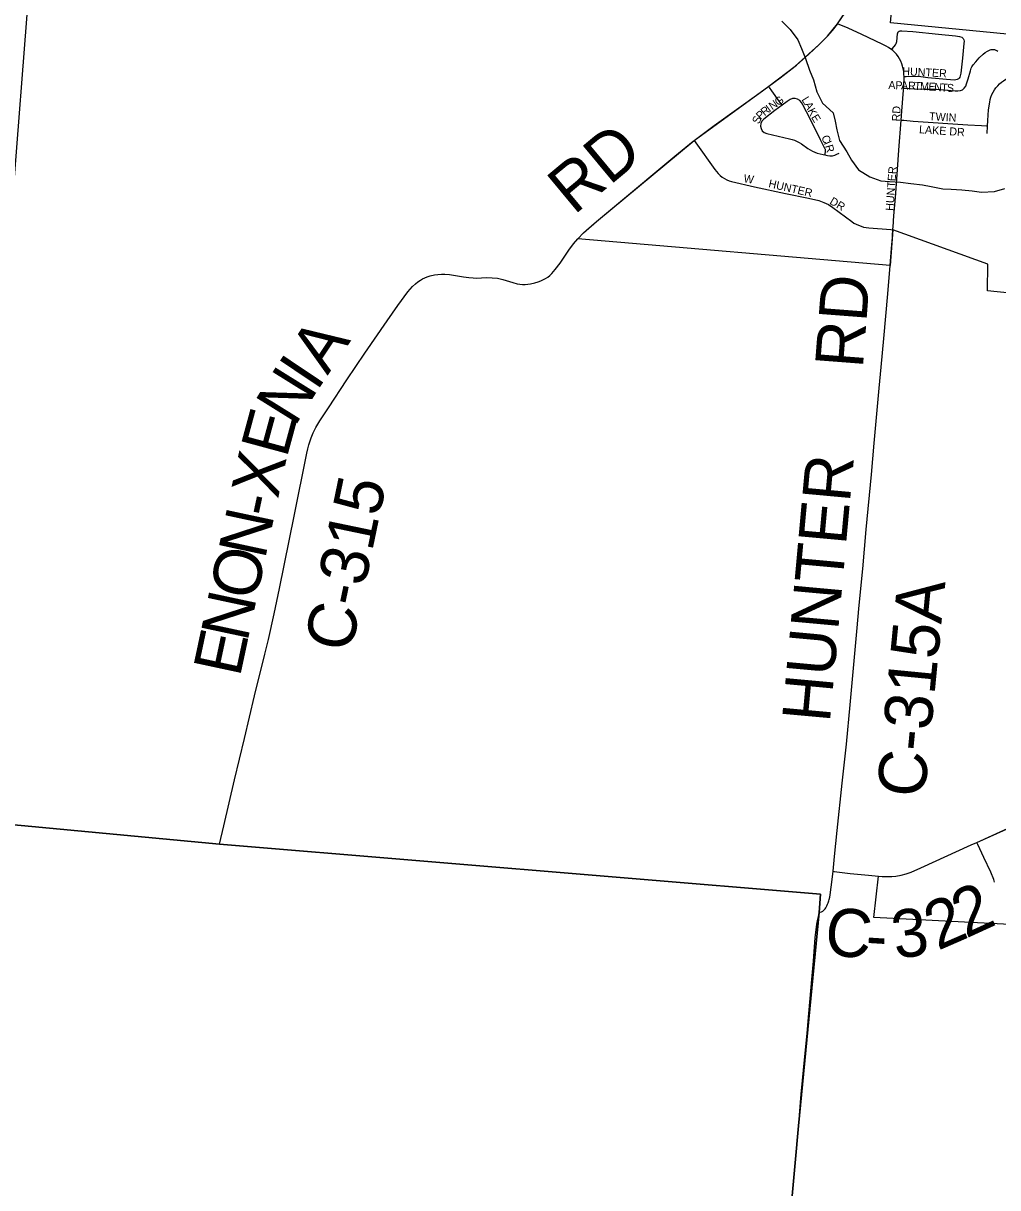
# Model space of a CAD drawing. Extents: x 0 to 680, y 0 to 440.
# Drawn here: x 218.93 to 236.99, y 224.84 to 246.42 of the extents above; entities that cross this region are included whole.
import ezdxf

# ---------------------------------------------------------------- set-up
doc = ezdxf.new("R2010")
doc.units = 0
for name, color, linetype in [('GM_X_Adjacent_County', 7, 'Continuous'), ('GM_X_City_Street', 7, 'Continuous'), ('GM_X_City_Street_Text', 7, 'Continuous'), ('GM_X_Corporation', 7, 'Continuous'), ('GM_X_County', 7, 'Continuous'), ('GM_X_County_Road', 7, 'Continuous'), ('GM_X_County_Road_Text', 7, 'Continuous'), ('GM_X_Minor_River', 7, 'Continuous'), ('GM_X_Section', 7, 'Continuous'), ('GM_X_Township', 7, 'Continuous'), ('GM_X_Township_Road', 7, 'Continuous')]:
    doc.layers.add(name, color=color, linetype=linetype)

msp = doc.modelspace()

# ---------------------------------------------------------------- linework, layer by layer
at = {"layer": 'GM_X_Adjacent_County'}
for points in [[(194.54, 233.845), (222.573, 231.206), (233.711, 230.283), (233.684, 229.943), (233.303, 225.988), (233.238, 225.303), (233.073, 223.478)], [(233.073, 223.478), (233.238, 225.303), (233.303, 225.988), (233.684, 229.943), (233.711, 230.283), (222.573, 231.206), (194.54, 233.845)], [(233.073, 223.478), (233.238, 225.303), (233.303, 225.988), (233.684, 229.943), (233.711, 230.283), (222.573, 231.206), (194.54, 233.845)]]:
    msp.add_lwpolyline(points, dxfattribs=at)
at = {"layer": 'GM_X_City_Street'}
for points in [[(235.025, 245.931), (234.998, 245.952), (234.969, 245.97), (234.926, 245.994), (234.853, 246.032), (234.475, 246.207), (234.221, 246.323), (234.055, 246.396), (234.028, 246.409)], [(235.025, 245.931), (235.036, 245.944), (235.076, 245.986), (235.1, 246.017), (235.113, 246.04), (235.12, 246.06), (235.124, 246.078), (235.138, 246.218), (235.141, 246.239), (235.151, 246.256), (235.166, 246.269), (235.187, 246.277), (235.217, 246.279), (235.419, 246.263), (235.898, 246.215), (236.214, 246.181), (236.286, 246.172), (236.33, 246.157), (236.354, 246.136), (236.369, 246.112), (236.372, 246.084), (236.369, 246.039), (236.342, 245.77), (236.309, 245.493), (236.3, 245.445), (236.293, 245.421), (236.281, 245.401), (236.265, 245.384), (236.244, 245.372), (236.221, 245.367), (236.187, 245.365), (235.701, 245.406), (235.656, 245.414), (235.615, 245.421), (235.568, 245.426), (235.512, 245.429), (235.296, 245.426), (235.258, 245.426)], [(235.258, 245.426), (235.257, 245.473), (235.253, 245.523), (235.245, 245.572), (235.233, 245.62), (235.217, 245.667), (235.198, 245.713), (235.176, 245.758), (235.15, 245.8), (235.12, 245.841), (235.087, 245.878), (235.05, 245.912), (235.025, 245.931)], [(235.248, 245.214), (235.284, 245.212), (235.459, 245.2), (235.623, 245.198), (235.859, 245.193), (235.987, 245.185), (236.063, 245.179), (236.209, 245.165), (236.256, 245.164), (236.302, 245.17), (236.342, 245.186), (236.375, 245.215), (236.401, 245.254), (236.418, 245.296), (236.447, 245.389), (236.489, 245.538), (236.503, 245.582), (236.514, 245.607), (236.541, 245.649), (236.587, 245.705), (236.651, 245.774), (236.724, 245.841), (236.764, 245.872), (236.806, 245.9), (236.83, 245.912), (236.854, 245.922), (236.875, 245.928), (236.895, 245.93), (236.915, 245.93), (236.936, 245.928), (236.959, 245.921), (236.98, 245.912), (237, 245.898)], [(235.248, 245.214), (235.258, 245.374), (235.258, 245.426)], [(236.806, 244.513), (236.813, 244.617), (236.827, 244.811), (236.846, 244.956), (236.855, 245.003), (236.869, 245.05), (236.887, 245.095), (236.908, 245.139), (236.934, 245.181), (236.962, 245.22), (236.994, 245.257), (237.028, 245.292), (237.065, 245.324), (237.105, 245.353), (237.147, 245.378), (237.192, 245.4), (237.238, 245.418), (237.249, 245.421)], [(232.998, 244.9), (232.946, 244.974), (232.811, 245.165), (232.767, 245.229), (232.752, 245.25)], [(235.206, 244.622), (235.219, 244.791), (235.246, 245.18), (235.248, 245.214)], [(232.998, 244.9), (232.864, 244.798), (232.658, 244.639), (232.625, 244.604), (232.603, 244.562), (232.599, 244.513), (232.609, 244.466), (232.632, 244.424), (232.669, 244.393), (232.713, 244.375), (233.138, 244.277), (233.185, 244.264), (233.231, 244.248), (233.275, 244.229), (233.317, 244.206), (233.359, 244.181), (233.476, 244.095), (233.517, 244.07), (233.56, 244.048), (233.651, 244.013), (233.762, 243.984), (233.793, 243.977)], [(233.793, 243.977), (233.796, 243.997), (233.802, 244.039), (233.802, 244.058), (233.8, 244.075), (233.797, 244.086), (233.712, 244.26), (233.516, 244.649), (233.383, 244.907), (233.359, 244.95), (233.327, 244.986), (233.286, 245.011), (233.239, 245.024), (233.192, 245.021), (233.147, 245.002), (233.092, 244.965), (232.998, 244.9)], [(235.053, 242.59), (235.061, 242.723), (235.064, 242.754), (235.072, 242.85), (235.099, 243.19), (235.125, 243.529), (235.163, 244.064), (235.206, 244.622)], [(235.206, 244.622), (235.252, 244.619), (235.427, 244.605), (236.442, 244.537), (236.692, 244.52), (236.787, 244.514), (236.806, 244.513)], [(236.797, 244.374), (236.806, 244.513)], [(231.367, 244.243), (231.397, 244.201), (231.753, 243.705), (231.815, 243.631), (231.85, 243.597), (231.888, 243.567), (231.929, 243.54), (231.972, 243.518), (232.017, 243.499), (232.063, 243.485), (232.49, 243.389), (233.06, 243.265), (233.488, 243.174), (233.678, 243.131), (233.769, 243.098), (233.857, 243.056), (233.939, 243.005), (234.174, 242.832), (234.29, 242.743), (234.33, 242.716), (234.373, 242.692), (234.417, 242.673), (234.463, 242.656), (234.51, 242.642), (234.557, 242.632), (234.605, 242.625), (235.016, 242.593), (235.053, 242.59)], [(233.793, 243.977), (233.839, 243.966), (233.886, 243.96), (233.935, 243.961), (233.973, 243.971), (234.015, 243.992), (234.054, 244.013)], [(235.043, 242.45), (235.046, 242.485), (235.053, 242.59)], [(236.936, 230.505), (236.92, 230.552), (236.865, 230.69), (236.737, 230.958), (236.625, 231.201), (236.607, 231.241)]]:
    msp.add_lwpolyline(points, dxfattribs=at)
at = {"layer": 'GM_X_Corporation'}
for points in [[(237.823, 241.352), (236.803, 241.46), (236.812, 241.954), (235.053, 242.59), (235.003, 241.93), (229.214, 242.423), (229.319, 242.532), (229.556, 242.741), (231.367, 244.243), (232.752, 245.25), (233.24, 245.622), (233.682, 246.02), (233.837, 246.175), (234.028, 246.409), (234.552, 247.205)], [(242.991, 229.424), (234.696, 229.848), (234.787, 230.613), (234.856, 230.609), (234.933, 230.606), (235.035, 230.608), (235.107, 230.615), (235.204, 230.632), (235.299, 230.659), (235.391, 230.691), (235.572, 230.767), (236.501, 231.193), (236.607, 231.241), (237.721, 231.741)]]:
    msp.add_lwpolyline(points, dxfattribs=at)
at = {"layer": 'GM_X_County'}
msp.add_lwpolyline([(194.54, 233.845), (222.573, 231.206), (233.711, 230.283), (233.684, 229.943), (233.303, 225.988), (233.238, 225.303), (233.073, 223.478)], dxfattribs=at)
at = {"layer": 'GM_X_County_Road'}
for points in [[(234.028, 246.409), (234.161, 246.602), (234.402, 246.967), (234.552, 247.205)], [(232.752, 245.25), (232.96, 245.405), (233.24, 245.622), (233.267, 245.643), (233.493, 245.841), (233.682, 246.02), (233.837, 246.175), (233.934, 246.285), (234.023, 246.402), (234.028, 246.409)], [(231.367, 244.243), (231.74, 244.52), (232.57, 245.114), (232.752, 245.25)], [(222.573, 231.206), (222.651, 231.546), (222.852, 232.398), (223.036, 233.165), (223.223, 233.957), (223.411, 234.726), (223.479, 235), (223.587, 235.474), (223.684, 235.945), (223.956, 237.284), (224.191, 238.451), (224.21, 238.531), (224.228, 238.608), (224.268, 238.733), (224.308, 238.826), (224.36, 238.926), (224.432, 239.05), (224.591, 239.293), (224.934, 239.812), (225.268, 240.307), (225.676, 240.906), (225.875, 241.185), (226.062, 241.44), (226.15, 241.539), (226.204, 241.591), (226.25, 241.627), (226.296, 241.656), (226.332, 241.679), (226.38, 241.702), (226.422, 241.719), (226.478, 241.738), (226.556, 241.757), (226.621, 241.765), (226.684, 241.767), (226.747, 241.767), (226.835, 241.759), (227.092, 241.719), (227.191, 241.704), (227.27, 241.698), (227.329, 241.697), (227.528, 241.704), (227.624, 241.702), (227.721, 241.694), (227.821, 241.671), (228.008, 241.612), (228.09, 241.588), (228.139, 241.581), (228.189, 241.578), (228.238, 241.578), (228.287, 241.581), (228.336, 241.588), (228.414, 241.606), (228.479, 241.625), (228.529, 241.643), (228.614, 241.686), (228.657, 241.713), (228.695, 241.746), (228.73, 241.781), (228.795, 241.854), (228.883, 241.972), (229.049, 242.212), (229.134, 242.329), (229.214, 242.423), (229.319, 242.532), (229.373, 242.582), (229.556, 242.741), (229.929, 243.053), (231.011, 243.956), (231.35, 244.231), (231.367, 244.243)], [(233.943, 230.705), (233.971, 230.979), (234.02, 231.464), (234.114, 232.335), (234.19, 233.062), (234.263, 233.789), (234.384, 235.148), (234.429, 235.633), (234.492, 236.312), (234.557, 237.039), (234.654, 238.057), (234.705, 238.64), (234.798, 239.658), (234.835, 240.046), (234.887, 240.579), (234.961, 241.403), (235.003, 241.93), (235.029, 242.245), (235.043, 242.45)], [(236.607, 231.241), (237.255, 231.533), (237.566, 231.671), (237.721, 231.741)], [(233.943, 230.705), (233.963, 230.703), (234.26, 230.667), (234.598, 230.631), (234.787, 230.613), (234.856, 230.609), (234.933, 230.606), (235.035, 230.608), (235.107, 230.615), (235.204, 230.632), (235.299, 230.659), (235.391, 230.691), (235.572, 230.767), (236.501, 231.193), (236.607, 231.241)], [(233.684, 229.943), (233.727, 229.955), (233.751, 229.967), (233.778, 229.99), (233.794, 230.008), (233.811, 230.031), (233.829, 230.063), (233.843, 230.094), (233.854, 230.123), (233.864, 230.156), (233.872, 230.184), (233.881, 230.226), (233.888, 230.269), (233.928, 230.555), (233.943, 230.705)]]:
    msp.add_lwpolyline(points, dxfattribs=at)
at = {"layer": 'GM_X_Minor_River'}
for points in [[(232.996, 246.455), (233.148, 246.299), (233.288, 246.108), (233.357, 245.947), (233.432, 245.762), (233.506, 245.547), (233.581, 245.368), (233.643, 245.148), (233.747, 244.939), (233.946, 244.759), (233.985, 244.604)], [(233.985, 244.604), (234.013, 244.443), (234.064, 244.247), (234.197, 244.032), (234.284, 243.882), (234.412, 243.703), (234.623, 243.57), (234.83, 243.496), (234.989, 243.488), (235.19, 243.473), (235.385, 243.447), (235.598, 243.421), (235.763, 243.395), (235.976, 243.351), (236.129, 243.343), (236.33, 243.328), (236.52, 243.314), (236.697, 243.288), (236.934, 243.297), (237.124, 243.354)]]:
    msp.add_lwpolyline(points, dxfattribs=at)
at = {"layer": 'GM_X_Section'}
for points in [[(251.886, 260.08), (252.099, 260.059), (250.721, 244.9), (235.007, 246.424), (236.416, 261.612)], [(219.088, 247.695), (217.84, 231.719), (202.126, 233.205), (203.666, 249.238)]]:
    msp.add_lwpolyline(points, close=True, dxfattribs=at)
at = {"layer": 'GM_X_Township'}
msp.add_lwpolyline([(194.54, 233.845), (222.573, 231.206), (233.711, 230.283), (233.684, 229.943), (233.303, 225.988), (233.238, 225.303), (233.073, 223.478)], dxfattribs=at)
at = {"layer": 'GM_X_Township_Road'}
for points in [[(233.303, 225.988), (233.307, 226.031), (233.355, 226.575), (233.417, 227.272), (233.461, 227.706), (233.494, 228.073), (233.551, 228.702), (233.58, 229.041), (233.614, 229.478), (233.635, 229.672), (233.643, 229.727), (233.656, 229.79), (233.671, 229.867), (233.684, 229.943)], [(233.02, 222.915), (233.073, 223.478), (233.238, 225.303), (233.303, 225.988)]]:
    msp.add_lwpolyline(points, dxfattribs=at)

# ---------------------------------------------------------------- texts
at = {"layer": 'GM_X_City_Street_Text'}
for s, height, rotation, p in [('HUNTER', 0.1482, 357.0389, (235.223, 245.456)), ('A', 0.148, 357.9562, (234.966, 245.201)), ('P', 0.148, 357.9507, (235.096, 245.196)), ('A', 0.148, 357.9605, (235.201, 245.193)), ('R', 0.148, 357.9477, (235.331, 245.188)), ('T', 0.148, 357.7596, (235.448, 245.184)), ('M', 0.148, 357.1212, (235.552, 245.18)), ('E', 0.148, 356.6095, (235.708, 245.172)), ('N', 0.148, 355.8552, (235.812, 245.166)), ('T', 0.148, 355.8171, (235.942, 245.156)), ('S', 0.148, 356.4871, (236.048, 245.149)), ('R', 0.148, 37.9335, (232.673, 244.693)), ('I', 0.148, 36.5464, (232.765, 244.765)), ('N', 0.148, 35.2087, (232.816, 244.803)), ('G', 0.148, 34.4083, (232.922, 244.878)), ('L', 0.148, 302.1516, (233.353, 245.001)), ('A', 0.148, 297.4644, (233.407, 244.915)), ('RD', 0.1482, 86.9775, (235.181, 244.595)), ('S', 0.148, 65.8489, (232.569, 244.538)), ('P', 0.148, 45.5795, (232.604, 244.622)), ('K', 0.148, 297.0734, (233.467, 244.8)), ('E', 0.148, 300.5432, (233.531, 244.675)), ('TWIN', 0.1482, 356.8219, (235.719, 244.621)), ('LAKE DR', 0.1482, 356.1845, (235.533, 244.38)), ('C', 0.148, 293.6913, (233.72, 244.306)), ('I', 0.148, 293.7025, (233.768, 244.199)), ('R', 0.148, 286.1189, (233.792, 244.144)), ('W', 0.148, 351.2507, (232.278, 243.473)), ('HUNTER', 0.1482, 85.9821, (235.063, 242.937)), ('HUNTER', 0.1482, 347.0056, (232.737, 243.381)), ('DR', 0.1482, 329.5437, (233.866, 243.078))]:
    msp.add_text(s, height=height, rotation=rotation, dxfattribs=at).set_placement(p)
at = {"layer": 'GM_X_County_Road_Text'}
for s, height, rotation, p in [('RD', 0.8894, 39.7412, (229.14, 242.852)), ('RD', 0.8894, 85.6016, (234.494, 240.01)), ('A', 0.889, 56.1331, (224.574, 239.884)), ('I', 0.889, 56.1649, (224.371, 239.581)), ('N', 0.889, 58.0904, (223.961, 238.923)), ('E', 0.889, 74.8281, (223.815, 238.344)), ('X', 0.889, 77.9552, (223.654, 237.591)), ('HUNTER', 0.8894, 84.7908, (233.882, 233.445)), ('C-315', 0.8894, 78.27, (225.009, 234.736)), ('-', 0.889, 77.9284, (223.578, 237.233)), ('N', 0.889, 77.9323, (223.414, 236.468)), ('O', 0.889, 77.9276, (223.25, 235.702)), ('C-315A', 0.8894, 84.4789, (235.638, 232.052)), ('N', 0.889, 77.9299, (223.087, 234.937)), ('E', 0.889, 77.9328, (222.948, 234.286)), ('2', 0.889, 24.5758, (236.403, 229.456)), ('2', 0.889, 23.5367, (235.884, 229.23)), ('C', 0.889, 353.9939, (233.762, 229.168)), ('3', 0.889, 8.9522, (235.106, 229.075)), ('-', 0.889, 356.3979, (234.53, 229.088))]:
    msp.add_text(s, height=height, rotation=rotation, dxfattribs=at).set_placement(p)

doc.saveas('drawing.dxf')
